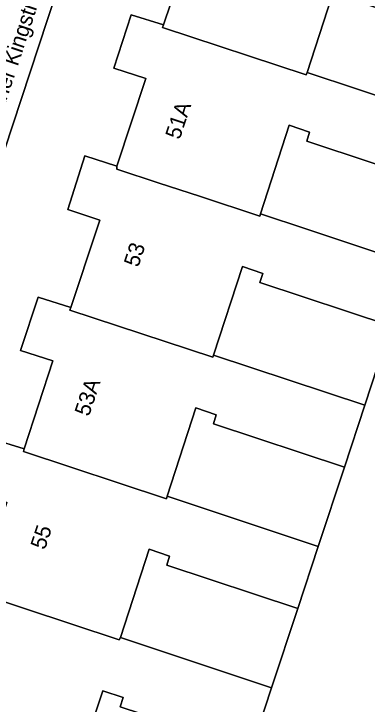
# Model space of a CAD drawing. Extents: x 157793 to 159380, y 380877 to 382313.
# Drawn here: x 159122.15 to 159144.73, y 381969.65 to 382013.74 of the extents above; entities that cross this region are included whole.
import ezdxf

# ---------------------------------------------------------------- set-up
doc = ezdxf.new("R2010")
doc.units = 0
for name, color, linetype in [('IMGEO_Erf', 7, 'Continuous'), ('IMGEO_Groenvoorziening', 7, 'Continuous'), ('IMGEO_Openbare_ruimte_label', 7, 'Continuous'), ('IMGEO_Pand', 7, 'Continuous'), ('IMGEO_Pand_nummerreeks', 7, 'Continuous'), ('IMGEO_Rijbaan_lokaal_open', 7, 'Continuous')]:
    doc.layers.add(name, color=color, linetype=linetype)

msp = doc.modelspace()

# ---------------------------------------------------------------- linework, layer by layer
at = {"layer": 'IMGEO_Erf'}
for points in [[(159136.415, 382050.207), (159119.875, 382000), (159110.79, 381972.424)], [(159127.46, 382000), (159127.649, 382000.569), (159125.594, 382001.25), (159126.683, 382004.683), (159128.744, 382004.011), (159130.598, 382009.601), (159128.542, 382010.279), (159129.645, 382013.685), (159131.718, 382013.037), (159133.59, 382018.602)], [(159116.251, 381964.18), (159132.906, 381958.778), (159134.507, 381958.259), (159137.309, 381966.739), (159128.957, 381969.496), (159129.145, 381970.073), (159127.84, 381970.498), (159125.856, 381964.573), (159116.773, 381967.556), (159118.721, 381973.513), (159116.636, 381974.201), (159117.747, 381977.609), (159119.83, 381976.929), (159121.714, 381982.525), (159119.606, 381983.214), (159120.726, 381986.608), (159122.824, 381985.96), (159124.653, 381991.572), (159122.586, 381992.246), (159123.705, 381995.642), (159125.795, 381994.99), (159127.46, 382000)]]:
    msp.add_lwpolyline(points, dxfattribs=at)
for points in [[(159152.198, 382011.861), (159143.849, 382014.627), (159144.028, 382015.203), (159142.724, 382015.649), (159140.888, 382009.997), (159150.54, 382006.8)], [(159149.223, 382002.842), (159140.876, 382005.607), (159141.055, 382006.183), (159139.751, 382006.629), (159137.915, 382000.977), (159140.865, 382000), (159145.796, 381998.36), (159146.51, 382000.487), (159148.276, 381999.894)], [(159146.234, 381993.811), (159137.881, 381996.578), (159138.06, 381997.154), (159136.756, 381997.6), (159134.92, 381991.948), (159144.572, 381988.75)], [(159143.28, 381984.792), (159134.91, 381987.564), (159135.089, 381988.14), (159133.785, 381988.586), (159131.949, 381982.934), (159141.597, 381979.724)], [(159140.29, 381975.765), (159131.93, 381978.534), (159132.109, 381979.11), (159130.805, 381979.556), (159128.969, 381973.904), (159138.621, 381970.706)]]:
    msp.add_lwpolyline(points, close=True, dxfattribs=at)
at = {"layer": 'IMGEO_Groenvoorziening'}
msp.add_lwpolyline([(159146.234, 381993.811), (159144.572, 381988.75), (159143.28, 381984.792), (159141.597, 381979.724), (159140.29, 381975.765), (159138.621, 381970.706), (159137.309, 381966.739), (159134.507, 381958.259), (159132.906, 381958.778), (159130.463, 381952.003), (159133.008, 381953.406), (159134.167, 381954.005), (159135.268, 381954.705), (159136.302, 381955.501), (159137.261, 381956.385), (159138.137, 381957.352), (159138.923, 381958.394), (159139.613, 381959.501), (159139.933, 381960.102), (159141.757, 381963.714), (159142.066, 381964.29), (159143.167, 381966.08), (159144.424, 381967.765), (159145.826, 381969.331)], dxfattribs=at)
at = {"layer": 'IMGEO_Pand'}
for points in [[(159134.716, 382022.046), (159132.623, 382022.708), (159131.504, 382019.315), (159133.59, 382018.602), (159131.718, 382013.037), (159131.663, 382012.872), (159140.837, 382009.841), (159140.888, 382009.997), (159142.724, 382015.649), (159144.028, 382015.203), (159143.849, 382014.627), (159152.198, 382011.861), (159153.512, 382015.802), (159143.86, 382018.999), (159134.69, 382021.91)], [(159128.744, 382004.011), (159128.73, 382003.83), (159131.444, 382002.936), (159134.019, 382002.088), (159137.865, 382000.822), (159137.915, 382000.977), (159139.751, 382006.629), (159141.055, 382006.183), (159140.876, 382005.607), (159149.223, 382002.842), (159150.54, 382006.8), (159140.888, 382009.997), (159140.837, 382009.841), (159131.663, 382012.872), (159131.718, 382013.037), (159129.645, 382013.685), (159128.542, 382010.279), (159130.598, 382009.601)], [(159145.796, 381998.36), (159140.865, 382000), (159137.915, 382000.977), (159137.865, 382000.822), (159134.019, 382002.088), (159131.444, 382002.936), (159128.73, 382003.83), (159128.744, 382004.011), (159126.683, 382004.683), (159125.594, 382001.25), (159127.649, 382000.569), (159127.46, 382000), (159125.795, 381994.99), (159125.738, 381994.817), (159134.86, 381991.81), (159134.92, 381991.948), (159136.756, 381997.6), (159138.06, 381997.154), (159137.881, 381996.578), (159146.234, 381993.811), (159147.564, 381997.772)], [(159131.949, 381982.934), (159133.785, 381988.586), (159135.089, 381988.14), (159134.91, 381987.564), (159143.28, 381984.792), (159144.572, 381988.75), (159134.92, 381991.948), (159134.86, 381991.81), (159125.738, 381994.817), (159125.795, 381994.99), (159123.705, 381995.642), (159122.586, 381992.246), (159124.653, 381991.572), (159122.824, 381985.96), (159122.77, 381985.8), (159131.898, 381982.777)], [(159131.949, 381982.934), (159131.898, 381982.777), (159122.77, 381985.8), (159122.824, 381985.96), (159120.726, 381986.608), (159119.606, 381983.214), (159121.714, 381982.525), (159119.83, 381976.929), (159119.79, 381976.77), (159128.89, 381973.76), (159128.969, 381973.904), (159130.805, 381979.556), (159132.109, 381979.11), (159131.93, 381978.534), (159140.29, 381975.765), (159141.597, 381979.724)], [(159128.969, 381973.904), (159128.89, 381973.76), (159119.79, 381976.77), (159119.83, 381976.929), (159117.747, 381977.609), (159116.636, 381974.201), (159118.721, 381973.513), (159116.773, 381967.556), (159125.856, 381964.573), (159127.84, 381970.498), (159129.145, 381970.073), (159128.957, 381969.496), (159137.309, 381966.739), (159138.621, 381970.706)]]:
    msp.add_lwpolyline(points, close=True, dxfattribs=at)
at = {"layer": 'IMGEO_Rijbaan_lokaal_open'}
msp.add_lwpolyline([(159119.875, 382000), (159136.415, 382050.207), (159129.251, 382063.628), (159122.283, 382059.652), (159128.931, 382047.292), (159129.065, 382047.04), (159125.967, 382037.63), (159125.654, 382036.678), (159121.079, 382022.78), (159120.626, 382021.404), (159113.579, 382000), (159112.527, 381996.806), (159110.478, 381993.665), (159101.213, 381988.828), (159100.291, 381988.347), (159109.169, 381971.815), (159109.875, 381970.417), (159110.957, 381970.959)], dxfattribs=at)

# ---------------------------------------------------------------- texts
at = {"layer": 'IMGEO_Openbare_ruimte_label'}
msp.add_text('Martin Luther Kingstraat', height=1, rotation=71.7643, dxfattribs=at).set_placement((159119.815, 382002.512))
at = {"layer": 'IMGEO_Pand_nummerreeks'}
for s, rotation, p in [('51A', 71.6512, (159132.749, 382005.663)), ('53', 71.7744, (159130.102, 381997.51)), ('53A', 71.6414, (159126.951, 381987.985)), ('55', 71.7365, (159124.136, 381979.472))]:
    msp.add_text(s, height=1, rotation=rotation, dxfattribs=at).set_placement(p)

doc.saveas('drawing.dxf')
